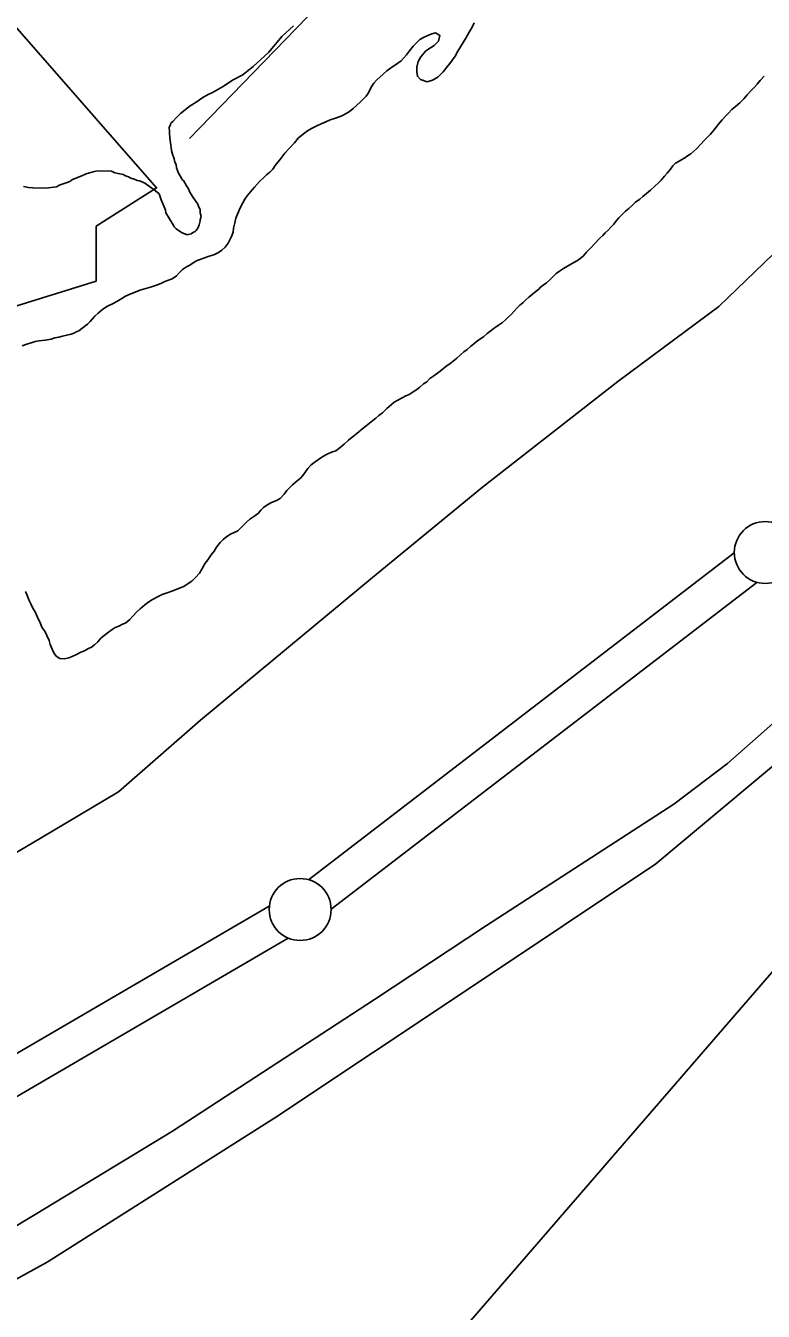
# Model space of a CAD drawing. Extents: x 3161514 to 3199414, y 831166 to 856601.
# Drawn here: x 3193712 to 3194308, y 838713 to 839751 of the extents above; entities that cross this region are included whole.
import ezdxf

# ---------------------------------------------------------------- set-up
doc = ezdxf.new("R2010")
doc.units = 0
for name, color, linetype in [('V-LEVE-TOET', 7, 'Continuous'), ('V-SITE-VEGE', 7, 'Continuous'), ('V-SURV-LINE', 7, 'Continuous'), ('V-TOPO-SHOR', 7, 'Continuous')]:
    doc.layers.add(name, color=color, linetype=linetype)

msp = doc.modelspace()

# ---------------------------------------------------------------- linework, layer by layer
at = {"layer": 'V-LEVE-TOET'}
for points in [[(3194744.5, 839998), (3194726.9, 839983.8), (3194698.1, 839959.7), (3194644.6, 839901.7), (3194540.1, 839784.1), (3194513.5, 839748.1), (3194487, 839717.3), (3194414.7, 839657.1), (3194337.8, 839587.7), (3194271.8, 839524.2), (3194190.2, 839463.8), (3194081, 839378.4), (3193992.2, 839305.5), (3193853.5, 839190.2), (3193787.3, 839132.4), (3193724.8, 839095.3), (3193598.3, 839020.7), (3193502.2, 838964.7), (3193353.8, 838885.8), (3193180.3, 838797.2), (3193110.6, 838764.1), (3193055.9, 838745.4)], [(3195048.8, 839953.3), (3195048.6, 839953.4), (3194996, 839892.8), (3194846.2, 839719), (3194664.7, 839520), (3194488.1, 839341.5), (3194322, 839193.3), (3194278.7, 839155.1), (3194235.4, 839122.3), (3194084.4, 839024.3), (3193993.8, 838964.7), (3193830.9, 838858.2), (3193719.9, 838790.9), (3193577.7, 838705.4)]]:
    msp.add_lwpolyline(points, dxfattribs=at)
at = {"layer": 'V-SITE-VEGE'}
for p, q in [((3193919.1, 839742.2), (3193928.4, 839751)), ((3194072.7, 839749.9), (3194070.2, 839745.7)), ((3194074.3, 839753.2), (3194072.7, 839749.9)), ((3193911.1, 839732.7), (3193918, 839740.8)), ((3193918, 839740.8), (3193919.1, 839742.2)), ((3194027.8, 839737.2), (3194025.1, 839734.5)), ((3194030.6, 839739.8), (3194027.8, 839737.2)), ((3194034, 839741.7), (3194030.6, 839739.8)), ((3194037, 839743.2), (3194034, 839741.7)), ((3194040.1, 839744.4), (3194037, 839743.2)), ((3194043.1, 839745.2), (3194040.1, 839744.4)), ((3194042, 839734.9), (3194045.6, 839738.5)), ((3194046.5, 839743.2), (3194043.1, 839745.2)), ((3194045.6, 839738.5), (3194046.5, 839743.2)), ((3194065.4, 839737.4), (3194063.2, 839733.8)), ((3194067.6, 839741), (3194065.4, 839737.4)), ((3194070.2, 839745.7), (3194067.6, 839741)), ((3193896, 839718), (3193905.4, 839726.7)), ((3193905.4, 839726.7), (3193908.6, 839729.5)), ((3193908.6, 839729.5), (3193911.1, 839732.7)), ((3194019.6, 839727.5), (3194017.6, 839725.1)), ((3194022.1, 839730.8), (3194019.6, 839727.5)), ((3194025.1, 839734.5), (3194022.1, 839730.8)), ((3194029.2, 839722), (3194031.2, 839725.9)), ((3194031.2, 839725.9), (3194035.2, 839730.6)), ((3194035.2, 839730.6), (3194039.2, 839733)), ((3194039.2, 839733), (3194042, 839734.9)), ((3194059, 839726.4), (3194054.7, 839720.4)), ((3194061.2, 839730.3), (3194059, 839726.4)), ((3194063.2, 839733.8), (3194061.2, 839730.3)), ((3193892, 839714.8), (3193896, 839718)), ((3194006.7, 839716.7), (3194003.9, 839714.6)), ((3194012.8, 839720.6), (3194006.7, 839716.7)), ((3194015.3, 839722.7), (3194012.8, 839720.6)), ((3194017.6, 839725.1), (3194015.3, 839722.7)), ((3194028, 839717.4), (3194029.2, 839722)), ((3194028, 839713.8), (3194028, 839717.4)), ((3194052.4, 839717.5), (3194049.2, 839713.6)), ((3194054.7, 839720.4), (3194052.4, 839717.5)), ((3193871.3, 839701.6), (3193879.9, 839707.2)), ((3193879.9, 839707.2), (3193887, 839711)), ((3193887, 839711), (3193889.2, 839712.7)), ((3193889.2, 839712.7), (3193892, 839714.8)), ((3193995.8, 839707.2), (3193993.3, 839704.6)), ((3194000.8, 839711.9), (3193995.8, 839707.2)), ((3194003.9, 839714.6), (3194000.8, 839711.9)), ((3194028.6, 839710.2), (3194028, 839713.8)), ((3194031, 839707.6), (3194028.6, 839710.2)), ((3194036.5, 839705.6), (3194031, 839707.6)), ((3194040.6, 839707), (3194036.5, 839705.6)), ((3194045.1, 839709.5), (3194040.6, 839707)), ((3194049.2, 839713.6), (3194045.1, 839709.5)), ((3193857.7, 839694.3), (3193858.7, 839695)), ((3193858.7, 839695), (3193863.7, 839697.4)), ((3193863.7, 839697.4), (3193871.3, 839701.6)), ((3193989, 839696.8), (3193987.1, 839694.1)), ((3193991.3, 839701.4), (3193989, 839696.8)), ((3193993.3, 839704.6), (3193991.3, 839701.4)), ((3193837.2, 839680), (3193845.1, 839686.3)), ((3193845.1, 839686.3), (3193851.2, 839690.1)), ((3193851.2, 839690.1), (3193853, 839691.5)), ((3193853, 839691.5), (3193856.6, 839693.9)), ((3193856.6, 839693.9), (3193857.7, 839694.3)), ((3193976.7, 839684.2), (3193973.6, 839681.8)), ((3193982.3, 839689.2), (3193976.7, 839684.2)), ((3193985.1, 839691.8), (3193982.3, 839689.2)), ((3193987.1, 839694.1), (3193985.1, 839691.8)), ((3193829.6, 839672.2), (3193831.1, 839673.7)), ((3193831.1, 839673.7), (3193834, 839676.8)), ((3193834, 839676.8), (3193837.2, 839680)), ((3193958.1, 839675), (3193954, 839673.2)), ((3193961.7, 839676.1), (3193958.1, 839675)), ((3193964.8, 839677.2), (3193961.7, 839676.1)), ((3193968, 839678.6), (3193964.8, 839677.2)), ((3193970.9, 839680.2), (3193968, 839678.6)), ((3193973.6, 839681.8), (3193970.9, 839680.2)), ((3193828.2, 839668.7), (3193829.3, 839671.2)), ((3193828.5, 839665.5), (3193828.2, 839668.7)), ((3193828.5, 839664.4), (3193828.5, 839665.5)), ((3193828.8, 839660.2), (3193828.5, 839664.4)), ((3193829.3, 839671.2), (3193829.6, 839672.2)), ((3193936.5, 839663.8), (3193932.4, 839660.3)), ((3193939.8, 839666.1), (3193936.5, 839663.8)), ((3193943.1, 839668.1), (3193939.8, 839666.1)), ((3193947.4, 839670.2), (3193943.1, 839668.1)), ((3193950.9, 839671.8), (3193947.4, 839670.2)), ((3193954, 839673.2), (3193950.9, 839671.8)), ((3193829.4, 839654.5), (3193828.8, 839660.2)), ((3193830.1, 839650.2), (3193829.4, 839654.5)), ((3193929.2, 839656.4), (3193925.1, 839651.8)), ((3193932.4, 839660.3), (3193929.2, 839656.4)), ((3193830.8, 839647.3), (3193830.1, 839650.2)), ((3193832.1, 839643.4), (3193830.8, 839647.3)), ((3193832.8, 839640.9), (3193832.1, 839643.4)), ((3193918.3, 839643.8), (3193913.8, 839638.2)), ((3193921.4, 839648), (3193918.3, 839643.8)), ((3193925.1, 839651.8), (3193921.4, 839648)), ((3193761.2, 839631.5), (3193766.9, 839632.9)), ((3193766.9, 839632.9), (3193769.1, 839633.6)), ((3193769.1, 839633.6), (3193771.2, 839633.9)), ((3193771.2, 839633.9), (3193773.7, 839633.5)), ((3193773.7, 839633.5), (3193779, 839633.8)), ((3193779, 839633.8), (3193781.5, 839633.4)), ((3193781.5, 839633.4), (3193784.4, 839632.3)), ((3193784.4, 839632.3), (3193791.1, 839630.8)), ((3193833.8, 839638.8), (3193832.8, 839640.9)), ((3193834.2, 839636.3), (3193833.8, 839638.8)), ((3193834.9, 839634.1), (3193834.2, 839636.3)), ((3193835.5, 839632.4), (3193834.9, 839634.1)), ((3193838.3, 839627.3), (3193835.5, 839632.4)), ((3193909.5, 839632.7), (3193906.8, 839630.6)), ((3193910.8, 839634), (3193909.5, 839632.7)), ((3193911.8, 839635.2), (3193910.8, 839634)), ((3193913.8, 839638.2), (3193911.8, 839635.2)), ((3193737.3, 839620.8), (3193739.1, 839621.9)), ((3193739.1, 839621.9), (3193739.4, 839622.2)), ((3193739.4, 839622.2), (3193745.9, 839624.3)), ((3193745.9, 839624.3), (3193748, 839625.3)), ((3193748, 839625.3), (3193749.3, 839626.2)), ((3193749.3, 839626.2), (3193750.2, 839626.7)), ((3193750.2, 839626.7), (3193757.7, 839629.8)), ((3193757.7, 839629.8), (3193761.2, 839631.5)), ((3193791.1, 839630.8), (3193792.8, 839629.7)), ((3193792.8, 839629.7), (3193795.3, 839629)), ((3193795.3, 839629), (3193797.1, 839627.9)), ((3193797.1, 839627.9), (3193799.9, 839627.1)), ((3193799.9, 839627.1), (3193801.3, 839626.4)), ((3193801.3, 839626.4), (3193802.4, 839626)), ((3193802.4, 839626), (3193804.5, 839625.6)), ((3193804.5, 839625.6), (3193808.4, 839623.8)), ((3193808.4, 839623.8), (3193814.1, 839619.8)), ((3193839, 839626.3), (3193838.3, 839627.3)), ((3193839.7, 839625.9), (3193839, 839626.3)), ((3193842.2, 839621.6), (3193839.7, 839625.9)), ((3193901.2, 839625.2), (3193897, 839620.6)), ((3193904.5, 839628.4), (3193901.2, 839625.2)), ((3193906.8, 839630.6), (3193904.5, 839628.4)), ((3193710.6, 839621.2), (3193714.5, 839620.4)), ((3193714.5, 839620.4), (3193718.1, 839620)), ((3193718.1, 839620), (3193728.7, 839619.9)), ((3193728.7, 839619.9), (3193737.3, 839620.8)), ((3193814.1, 839619.8), (3193815.8, 839618.7)), ((3193815.8, 839618.7), (3193820, 839615.1)), ((3193820, 839615.1), (3193821.8, 839610.5)), ((3193843.6, 839619.8), (3193842.2, 839621.6)), ((3193844.9, 839616.6), (3193843.6, 839619.8)), ((3193847, 839613), (3193844.9, 839616.6)), ((3193851.2, 839606.9), (3193847, 839613)), ((3193891.2, 839613.5), (3193889.2, 839610.8)), ((3193895.1, 839618.4), (3193891.2, 839613.5)), ((3193897, 839620.6), (3193895.1, 839618.4)), ((3193821.8, 839610.5), (3193824.2, 839604.8)), ((3193824.2, 839604.8), (3193825.2, 839601.9)), ((3193825.2, 839601.9), (3193825.5, 839599.8)), ((3193852.2, 839604.4), (3193851.2, 839606.9)), ((3193853.3, 839602.6), (3193852.2, 839604.4)), ((3193853.3, 839599.8), (3193853.3, 839602.6)), ((3193885.5, 839603.8), (3193883.4, 839598.7)), ((3193887.6, 839608), (3193885.5, 839603.8)), ((3193889.2, 839610.8), (3193887.6, 839608)), ((3193825.5, 839599.8), (3193831.5, 839590.1)), ((3193852.4, 839590.2), (3193853.2, 839593.4)), ((3193853.2, 839594.1), (3193853.9, 839596.9)), ((3193853.2, 839593.4), (3193853.2, 839594.1)), ((3193853.9, 839596.9), (3193853.3, 839599.8)), ((3193881.1, 839591.9), (3193880.1, 839587.5)), ((3193882, 839595.5), (3193881.1, 839591.9)), ((3193883.4, 839598.7), (3193882, 839595.5)), ((3193831.5, 839590.1), (3193832.1, 839588.7)), ((3193832.1, 839588.7), (3193833.9, 839586.9)), ((3193833.9, 839586.9), (3193838.1, 839584)), ((3193838.1, 839584), (3193842.7, 839582.1)), ((3193842.7, 839582.1), (3193843.4, 839582.5)), ((3193843.4, 839582.5), (3193845.9, 839582.8)), ((3193845.9, 839582.8), (3193847.7, 839584.2)), ((3193847.7, 839584.2), (3193849.2, 839584.9)), ((3193849.2, 839584.9), (3193849.9, 839585.6)), ((3193849.9, 839585.6), (3193851.3, 839587.4)), ((3193851.3, 839587.4), (3193852.4, 839590.2)), ((3193878.7, 839581.3), (3193877.5, 839578.5)), ((3193879.9, 839584.2), (3193878.7, 839581.3)), ((3193880.1, 839587.5), (3193879.9, 839584.2)), ((3193873.5, 839572.2), (3193870.7, 839569.6)), ((3193875.9, 839575.3), (3193873.5, 839572.2)), ((3193877.5, 839578.5), (3193875.9, 839575.3)), ((3193847.5, 839559.6), (3193844.9, 839557.7)), ((3193850.2, 839561), (3193847.5, 839559.6)), ((3193854.6, 839562.6), (3193850.2, 839561)), ((3193857.4, 839563.7), (3193854.6, 839562.6)), ((3193860.5, 839564.8), (3193857.4, 839563.7)), ((3193864.1, 839565.9), (3193860.5, 839564.8)), ((3193867.9, 839567.8), (3193864.1, 839565.9)), ((3193870.7, 839569.6), (3193867.9, 839567.8)), ((3193834.1, 839549.1), (3193830.5, 839546.7)), ((3193836.6, 839551.7), (3193834.1, 839549.1)), ((3193838.8, 839554.1), (3193836.6, 839551.7)), ((3193842.1, 839556.2), (3193838.8, 839554.1)), ((3193844.9, 839557.7), (3193842.1, 839556.2)), ((3193811.1, 839539.3), (3193807.5, 839538.3)), ((3193814.7, 839540.4), (3193811.1, 839539.3)), ((3193818.7, 839541.6), (3193814.7, 839540.4)), ((3193822, 839543.1), (3193818.7, 839541.6)), ((3193824.8, 839544.3), (3193822, 839543.1)), ((3193830.5, 839546.7), (3193824.8, 839544.3)), ((3193789.9, 839530.7), (3193785.8, 839528.2)), ((3193792.9, 839532.5), (3193789.9, 839530.7)), ((3193797.3, 839534.5), (3193792.9, 839532.5)), ((3193800.6, 839535.8), (3193797.3, 839534.5)), ((3193804.5, 839537.4), (3193800.6, 839535.8)), ((3193807.5, 839538.3), (3193804.5, 839537.4)), ((3193770.9, 839518.9), (3193768.3, 839516.3)), ((3193774.7, 839522.1), (3193770.9, 839518.9)), ((3193778.5, 839524.5), (3193774.7, 839522.1)), ((3193782.5, 839526.4), (3193778.5, 839524.5)), ((3193785.8, 839528.2), (3193782.5, 839526.4)), ((3193762.2, 839510), (3193757.7, 839506.4)), ((3193764.5, 839512.2), (3193762.2, 839510)), ((3193768.3, 839516.3), (3193764.5, 839512.2)), ((3193732.9, 839497.9), (3193728.1, 839497)), ((3193736, 839499), (3193732.9, 839497.9)), ((3193739, 839499.6), (3193736, 839499)), ((3193742.2, 839500.4), (3193739, 839499.6)), ((3193745.5, 839501.2), (3193742.2, 839500.4)), ((3193749, 839502), (3193745.5, 839501.2)), ((3193752.1, 839503.1), (3193749, 839502)), ((3193752.6, 839503.4), (3193752.1, 839503.1)), ((3193755.2, 839504.7), (3193752.6, 839503.4)), ((3193757.7, 839506.4), (3193755.2, 839504.7)), ((3193713.2, 839493.9), (3193709.4, 839492.6)), ((3193716.7, 839495), (3193713.2, 839493.9)), ((3193720.1, 839496.1), (3193716.7, 839495)), ((3193723.2, 839496.6), (3193720.1, 839496.1)), ((3193728.1, 839497), (3193723.2, 839496.6))]:
    msp.add_line(p, q, dxfattribs=at)
at = {"layer": 'V-SURV-LINE'}
for points in [[(3193940.6, 839061.3), (3194284.3, 839325.3)], [(3194302.6, 839301.5), (3193958.8, 839037.5)], [(3193424.1, 838757), (3193909, 839040.1)], [(3193924.2, 839014.2), (3193439.2, 838731.1)]]:
    msp.add_lwpolyline(points, dxfattribs=at)
for centre in [(3194309.3, 839325.6), (3193933.9, 839037.3)]:
    msp.add_circle(centre, 25, dxfattribs=at)
at = {"layer": 'V-TOPO-SHOR'}
for points in [[(3193844.6, 839659.9), (3194672.3, 840514.2), (3194902.5, 840748.8), (3195066.3, 840886), (3195345.1, 841235.7), (3195659.4, 841576.5), (3196354.4, 842337.8), (3196828, 842882.3), (3196947.5, 843023.9), (3197022.7, 843094.8), (3197124.5, 843196.6)], [(3193927.6, 838550.8), (3193959.4, 838575.6), (3194433.3, 839123.7), (3194670.2, 839395.9), (3194938.9, 839703.6), (3195281.9, 840089), (3195409.2, 840234)], [(3193487.2, 840089.5), (3193702.9, 839823.7), (3193694.1, 839761.7), (3193818, 839620), (3193769.3, 839589.1), (3193769.3, 839544.8), (3193641, 839504.9)], [(3193830.5, 839546.7), (3193834.1, 839549.1), (3193836.6, 839551.7), (3193838.8, 839554.1), (3193842.1, 839556.2), (3193844.9, 839557.7), (3193847.5, 839559.6), (3193850.2, 839561), (3193854.6, 839562.6), (3193857.4, 839563.7), (3193860.5, 839564.8), (3193864.1, 839565.9), (3193867.9, 839567.8), (3193870.7, 839569.6), (3193873.5, 839572.2), (3193875.9, 839575.3), (3193877.5, 839578.5), (3193878.7, 839581.3), (3193879.9, 839584.2), (3193880.1, 839587.5), (3193881.1, 839591.9), (3193882, 839595.5), (3193883.4, 839598.7), (3193885.5, 839603.8), (3193887.6, 839608), (3193889.2, 839610.8), (3193891.2, 839613.5), (3193895.1, 839618.4), (3193897, 839620.6), (3193901.2, 839625.2), (3193904.5, 839628.4), (3193906.8, 839630.6), (3193909.5, 839632.7), (3193910.8, 839634), (3193911.8, 839635.2), (3193913.8, 839638.2), (3193918.3, 839643.8), (3193921.4, 839648), (3193925.1, 839651.8), (3193929.2, 839656.4), (3193932.4, 839660.3), (3193936.5, 839663.8), (3193939.8, 839666.1), (3193943.1, 839668.1), (3193947.4, 839670.2), (3193950.9, 839671.8), (3193954, 839673.2), (3193958.1, 839675), (3193961.7, 839676.1), (3193964.8, 839677.2), (3193968, 839678.6), (3193970.9, 839680.2), (3193973.6, 839681.8), (3193976.7, 839684.2), (3193982.3, 839689.2), (3193985.1, 839691.8), (3193987.1, 839694.1), (3193989, 839696.8), (3193991.3, 839701.4), (3193993.3, 839704.6), (3193995.8, 839707.2), (3194000.8, 839711.9), (3194003.9, 839714.6), (3194006.7, 839716.7), (3194012.8, 839720.6), (3194015.3, 839722.7), (3194017.6, 839725.1), (3194019.6, 839727.5), (3194022.1, 839730.8), (3194025.1, 839734.5), (3194027.8, 839737.2), (3194030.6, 839739.8), (3194034, 839741.7), (3194037, 839743.2), (3194040.1, 839744.4), (3194043.1, 839745.2), (3194046.5, 839743.2), (3194045.6, 839738.5), (3194042, 839734.9), (3194039.2, 839733), (3194035.2, 839730.6), (3194031.2, 839725.9), (3194029.2, 839722), (3194028, 839717.4), (3194028, 839713.8), (3194028.6, 839710.2), (3194031, 839707.6), (3194036.5, 839705.6), (3194040.6, 839707), (3194045.1, 839709.5), (3194049.2, 839713.6), (3194052.4, 839717.5), (3194054.7, 839720.4), (3194059, 839726.4), (3194061.2, 839730.3), (3194063.2, 839733.8), (3194065.4, 839737.4), (3194067.6, 839741), (3194070.2, 839745.7), (3194072.7, 839749.9), (3194074.3, 839753.2)], [(3194308.4, 839710.3), (3194305.1, 839706.6), (3194302.8, 839703.8), (3194300, 839700.9), (3194298, 839698.6), (3194294.8, 839695.1), (3194292, 839691.8), (3194288.7, 839688.8), (3194285.2, 839685.7)], [(3194285.2, 839685.7), (3194282.4, 839683.4), (3194279.3, 839680.2), (3194277.3, 839677.8), (3194274.6, 839674.9), (3194271.5, 839671.5), (3194269.6, 839669.1), (3194267.8, 839666.5), (3194265.2, 839663.4), (3194263, 839661.3), (3194260.4, 839658.7), (3194256.7, 839654.7), (3194254.1, 839651.7), (3194251.7, 839649.8), (3194249.3, 839647.6), (3194246.6, 839645.8), (3194244, 839643.9), (3194243.8, 839643.9), (3194239.7, 839641.6), (3194236.9, 839640), (3194234.7, 839637.8), (3194232.7, 839635), (3194230.1, 839631.8), (3194227.9, 839629.5), (3194225.4, 839626.3), (3194223.1, 839624.2), (3194220.1, 839621.4), (3194216.7, 839618.2), (3194213.5, 839615.6), (3194210.4, 839613), (3194208.1, 839610.9), (3194204.6, 839608.4), (3194201.8, 839605.8), (3194199.3, 839603.5), (3194196.6, 839601.1), (3194194, 839598.9), (3194191.2, 839595.9), (3194189.2, 839593.7), (3194187, 839590.8), (3194184.7, 839588.3), (3194182.5, 839585.9), (3194180.2, 839583.7), (3194178.1, 839581.6), (3194175.9, 839579.5), (3194171.4, 839574.8), (3194168.6, 839571.5), (3194165.1, 839568), (3194162.3, 839564.9), (3194158.5, 839562), (3194155.4, 839560.1), (3194152.8, 839558.7), (3194149.6, 839556.9), (3194146.5, 839555), (3194143.2, 839552.9), (3194140.5, 839550.8), (3194137.7, 839548), (3194135.4, 839545.8), (3194132.8, 839543.4), (3194130.1, 839541.4), (3194127.6, 839539.5), (3194126.5, 839538.2), (3194124.3, 839536.6), (3194121.5, 839534.3), (3194118.6, 839531.9), (3194116.1, 839529.7), (3194113.8, 839527.4), (3194111.1, 839525.2), (3194109, 839523.1), (3194106.5, 839520.5), (3194104.5, 839518), (3194102, 839515.8), (3194099.5, 839513.4), (3194097.2, 839511.3), (3194093.9, 839509.2), (3194090.6, 839506.8), (3194088.1, 839504.8), (3194084.8, 839502.4), (3194081.8, 839499.8), (3194077.4, 839496.8), (3194074.2, 839494.2), (3194071.4, 839492), (3194068.6, 839489.5), (3194066.1, 839487.6), (3194066.1, 839487.6), (3194060.3, 839482.5), (3194057.4, 839480.2), (3194054.9, 839478.3), (3194051.6, 839475.7), (3194048.3, 839473), (3194045.8, 839471.2), (3194041.8, 839468.3), (3194038.5, 839466), (3194036.1, 839463.5), (3194033.4, 839461.7), (3194030.4, 839459.1), (3194028, 839457.3), (3194025, 839455.3), (3194022, 839453.3), (3194019.1, 839452.1), (3194016.3, 839450.6), (3194012.6, 839448.5)], [(3193709.4, 839492.6), (3193713.2, 839493.9), (3193716.7, 839495), (3193720.1, 839496.1), (3193723.2, 839496.6), (3193728.1, 839497), (3193732.9, 839497.9), (3193736, 839499), (3193739, 839499.6), (3193742.2, 839500.4), (3193745.5, 839501.2), (3193749, 839502), (3193752.1, 839503.1), (3193752.6, 839503.4), (3193755.2, 839504.7), (3193757.7, 839506.4), (3193762.2, 839510), (3193764.5, 839512.2), (3193768.3, 839516.3), (3193770.9, 839518.9), (3193774.7, 839522.1), (3193778.5, 839524.5), (3193782.5, 839526.4), (3193785.8, 839528.2), (3193789.9, 839530.7), (3193792.9, 839532.5), (3193797.3, 839534.5), (3193800.6, 839535.8), (3193804.5, 839537.4), (3193807.5, 839538.3), (3193811.1, 839539.3), (3193814.7, 839540.4), (3193818.7, 839541.6), (3193822, 839543.1), (3193824.8, 839544.3), (3193830.5, 839546.7)], [(3194012.6, 839448.5), (3194009.8, 839446.9), (3194007.5, 839445), (3194003.9, 839441.8), (3194000.4, 839438.4), (3193997.4, 839436.1), (3193995, 839434.2), (3193992.6, 839432.3), (3193989.8, 839430), (3193987.2, 839427.8), (3193984.7, 839426), (3193979.7, 839421.6), (3193977.1, 839419.7), (3193973, 839416.2), (3193969.5, 839413.1), (3193966.2, 839410.4), (3193962.7, 839407.8), (3193959.3, 839406.5), (3193955.6, 839405.1), (3193952.3, 839403), (3193948.7, 839400.6), (3193945.9, 839398.8), (3193942.8, 839396.3), (3193940.1, 839393.4), (3193938.3, 839390.6), (3193936.1, 839387.7), (3193934.1, 839385.6), (3193931.5, 839383.5), (3193927.7, 839380.3), (3193925.5, 839378.2), (3193923.2, 839375.6), (3193920.9, 839372.7), (3193917.7, 839369.3), (3193914.9, 839367.5), (3193910.2, 839365.6), (3193907, 839363.8), (3193904.4, 839361.8), (3193902.2, 839359.7), (3193899.9, 839357.1), (3193899.4, 839356.9), (3193897.4, 839355.3), (3193893.3, 839352.6), (3193890.7, 839350.1), (3193886.4, 839345.8), (3193883.5, 839343.2), (3193877.8, 839340.3), (3193874.6, 839338.4), (3193871.8, 839336.2), (3193869.2, 839333.7), (3193866.4, 839329.8), (3193864.4, 839326.6), (3193862.2, 839323.7), (3193859.5, 839319.6), (3193857.2, 839316.9), (3193854.5, 839312), (3193852.7, 839308.8), (3193849.5, 839305.4), (3193846.4, 839302.5), (3193842.7, 839299.9), (3193840.1, 839298.1), (3193837.1, 839297), (3193833.9, 839295.6), (3193830.4, 839294.5), (3193827.3, 839293.4), (3193822.5, 839291.8), (3193819.7, 839290.4), (3193814.6, 839287.6), (3193811, 839285.2), (3193808.5, 839283.3), (3193804.7, 839280.2), (3193802.1, 839277.7), (3193798.9, 839274.3), (3193796.3, 839271.4), (3193793.3, 839268.9), (3193790.8, 839267.7), (3193790.5, 839267.7), (3193787.5, 839266.2), (3193784.7, 839265), (3193782.1, 839263.5), (3193779.1, 839261.3), (3193773.3, 839256.8), (3193770.5, 839253.4), (3193767.9, 839250.9), (3193765.4, 839249.2), (3193762.4, 839247.7), (3193759.8, 839246.3), (3193756.8, 839245), (3193753.5, 839243.3), (3193749.9, 839241.7), (3193747.1, 839240.4), (3193743.7, 839239.8), (3193739.9, 839240), (3193737, 839241.8), (3193735.1, 839244.5), (3193733.8, 839247.5), (3193732.2, 839251.4), (3193731.4, 839254.4), (3193729.5, 839258.6), (3193728.1, 839261.4), (3193725.5, 839265.4), (3193724.2, 839268.2)], [(3192767.8, 838359.9), (3192972.9, 838423.5), (3193156.7, 838487.2), (3193252.2, 838515.5), (3193407.8, 838582.6), (3193581.1, 838671.1), (3193729.6, 838752.4), (3193913.5, 838869.1), (3194072.6, 838975.2), (3194221.1, 839074.2), (3194351.9, 839183.8), (3194482.8, 839300.5), (3194578.3, 839388.9)], [(3193724.2, 839268.2), (3193721.7, 839273.9), (3193719.9, 839277.6), (3193718.5, 839280.2), (3193716.6, 839284.2), (3193715, 839287.3), (3193713.7, 839290.4), (3193712.3, 839294)]]:
    msp.add_lwpolyline(points, dxfattribs=at)

doc.saveas('drawing.dxf')
